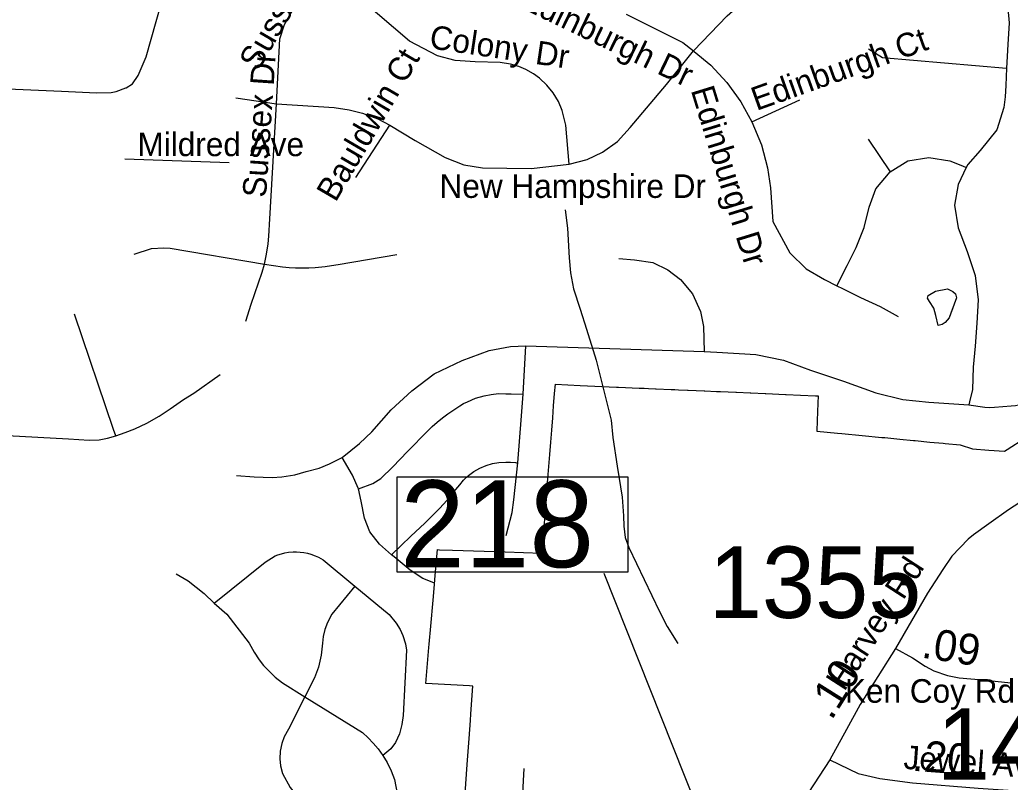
# Model space of a CAD drawing. Extents: x 1662474 to 1856135, y 779280 to 917889.
# Drawn here: x 1719166 to 1723155, y 806661 to 809733 of the extents above; entities that cross this region are included whole.
import ezdxf

# ---------------------------------------------------------------- set-up
doc = ezdxf.new("R2010")
doc.units = 0
for name, color, linetype in [('Cogo Default Point CELL', 7, 'Continuous'), ('Exist Boundary Political City Limit New', 7, 'Continuous'), ('Exist Hydrographic Misc Water Feature', 7, 'Continuous'), ('Exist Road Non-System Type 51', 7, 'Continuous'), ('Exist Road Non-System Type 51 Label', 7, 'Continuous'), ('Exist Road Secondary Mileage Tenths English Label', 7, 'Continuous'), ('Exist Road Secondary Structure Standard Bridge Number Label', 7, 'Continuous'), ('Exist Road Secondary Type 51 Attributed', 7, 'Continuous'), ('Exist Road Secondary Type 51 Label', 7, 'Continuous'), ('Map Preparation Boundary City Limit Buffer Line', 7, 'Continuous'), ('Prop DGN Element Guardrail', 7, 'Continuous')]:
    doc.layers.add(name, color=color, linetype=linetype)

msp = doc.modelspace()

# ---------------------------------------------------------------- linework, layer by layer
at = {"layer": 'Exist Boundary Political City Limit New'}
msp.add_lwpolyline([(1720953.6, 806519.4), (1720967.9, 806731.8), (1720975.4, 806837.1), (1720980.6, 806910.2), (1720982.5, 806936.2), (1720990.5, 807048.5), (1720976.8, 807049.2), (1720800.8, 807058.7), (1720813.6, 807203.2), (1720814.9, 807217.4), (1720821.4, 807289.9), (1720830.6, 807394.1), (1720834.9, 807441.6), (1720839.5, 807493.4), (1720848.9, 807598.2), (1720856.9, 807597.9), (1720909.1, 807596.2), (1721120.9, 807588.9), (1721269.2, 807583.9), (1721273.8, 807640.1), (1721277.6, 807689), (1721281.4, 807737.4), (1721285.2, 807786.6), (1721289.1, 807835.7), (1721293, 807884.8), (1721296.9, 807932.9), (1721300.6, 807981.9), (1721304.6, 808031.4), (1721308.4, 808079.9), (1721312.2, 808128.7), (1721316.1, 808177.4), (1721320, 808226.8), (1721323, 808264.2), (1721373, 808261.9), (1721423.1, 808259.8), (1721569.2, 808253.4), (1721576.9, 808252.9), (1721660, 808249.3), (1721680.6, 808248.4), (1721697.5, 808247.6), (1721726, 808246.5), (1721729, 808246.4), (1721789.8, 808243.7), (1721792.8, 808243.6), (1721804.5, 808243.1), (1721819.4, 808242.4), (1721855, 808240.8), (1721858, 808240.7), (1721922.6, 808237.8), (1721925.5, 808237.7), (1721971.9, 808235.6), (1721985.6, 808235.1), (1721988.5, 808234.9), (1722050.1, 808232.2), (1722053.1, 808232.1), (1722107.5, 808229.7), (1722110.4, 808229.6), (1722167.9, 808227), (1722169.9, 808226.9), (1722170.8, 808226.9), (1722250, 808223.4), (1722252.9, 808223.2), (1722310.5, 808220.7), (1722370.9, 808218.1), (1722373.9, 808217.9), (1722381.5, 808217.4), (1722380.4, 808188.4), (1722377.6, 808118.2), (1722376.5, 808075.9), (1722458.9, 808067.9), (1722476.8, 808066.2), (1722558, 808058.3), (1722637.5, 808050.6), (1722649.6, 808049.4), (1722710.9, 808043.5), (1722764.9, 808038.2), (1722772, 808037.6), (1722831.5, 808031.8), (1722885, 808026.6), (1722892.5, 808025.9), (1722953.5, 808019.9), (1723002.9, 808004.6), (1723068.5, 807999.4), (1723132, 807994.3), (1723142.2, 808001), (1723213.2, 808047)], dxfattribs=at)
at = {"layer": 'Exist Hydrographic Misc Water Feature'}
for points in [[(1721363, 808967.4), (1721372.5, 808893.3), (1721379.2, 808773.2), (1721384.6, 808713.2), (1721396, 808649), (1721423.3, 808566.8), (1721448.5, 808486.5), (1721487.3, 808362.1), (1721510.5, 808269.8), (1721547.2, 808119.4), (1721554.3, 808049.4), (1721571.4, 807935.1), (1721592.1, 807808.9), (1721597.4, 807734.9), (1721599, 807692.8), (1721604.6, 807646.7), (1721618.3, 807606.6), (1721742, 807349.3), (1721773.3, 807289), (1721816.6, 807220.6)], [(1722865, 808501.1), (1722855.4, 808541.2), (1722847.8, 808571.2), (1722830, 808597.4), (1722822.2, 808611.5), (1722824.2, 808621.5), (1722854.4, 808639.2), (1722902.6, 808648.8), (1722924.3, 808638.5), (1722934.3, 808628.5), (1722938.2, 808612.4), (1722929.8, 808586.5), (1722917.5, 808554.6), (1722909.3, 808532.7), (1722893.1, 808512.8), (1722881.2, 808504.9), (1722865, 808501.1)], [(1722865, 808501.1), (1722855.4, 808541.2), (1722847.8, 808571.2), (1722830, 808597.4), (1722822.2, 808611.5), (1722824.2, 808621.5), (1722854.4, 808639.2), (1722902.6, 808648.8), (1722924.3, 808638.5), (1722934.3, 808628.5), (1722938.2, 808612.4), (1722929.8, 808586.5), (1722909.3, 808532.7), (1722893.1, 808512.8), (1722881.2, 808504.9), (1722865, 808501.1)]]:
    msp.add_lwpolyline(points, dxfattribs=at)
at = {"layer": 'Exist Road Non-System Type 51'}
for p, q in [((1720036.4, 809418.4), (1720199.6, 809393.8)), ((1722114.8, 809321.6), (1722307.9, 809410.5)), ((1720519.2, 809097.7), (1720655.8, 809308.4)), ((1722583.2, 809251.8), (1722671.4, 809120.8)), ((1719589.4, 809173), (1720008.8, 809158)), ((1721193.8, 808225.2), (1721204.6, 808419.8)), ((1721204.6, 808419.8), (1721922.4, 808396.1))]:
    msp.add_line(p, q, dxfattribs=at)
for points in [[(1721879.1, 809607.4), (1722014.5, 809748.6), (1722126.9, 809848.4), (1722260.4, 809958), (1722370.4, 810040.4), (1722488.2, 810092.2), (1722679.9, 810161.9), (1722734.1, 810186.9)], [(1722926.9, 810017.9), (1723022.6, 809965.1), (1723068.2, 809926.2), (1723100.9, 809883.2), (1723132.1, 809826.2), (1723145.4, 809777.8), (1723150.6, 809720.2), (1723145.4, 809632.9), (1723139.4, 809538.1)], [(1720199.6, 809393.8), (1720213.5, 809655.9), (1720232.4, 809714.2), (1720263.9, 809770.1), (1720322.1, 809842.9), (1720404.4, 809937.9)], [(1721378.6, 809151.2), (1721364.6, 809308.4), (1721350.8, 809367), (1721335, 809404.2), (1721314, 809439.2), (1721288.9, 809469.9), (1721259.1, 809497.4), (1721234.8, 809515.5), (1721204, 809533.1), (1721175.9, 809544.7), (1721142.1, 809554.4), (1721101.1, 809560.9), (1720999.6, 809563.9), (1720919.5, 809568.9), (1720848.9, 809587.9), (1720736.1, 809646.2), (1720478.1, 809868.2), (1720404.4, 809937.9)], [(1721607.9, 809755.9), (1721836.9, 809641), (1721879.1, 809607.4)], [(1721378.6, 809151.2), (1721450.8, 809169.9), (1721512.6, 809199.8), (1721572.8, 809242.6), (1721624.5, 809299), (1721771.1, 809472.8), (1721879.1, 809607.4)], [(1721879.1, 809607.4), (1721881.6, 809605.2), (1721948.6, 809549.9), (1722014, 809479.6), (1722070.1, 809401.9), (1722114.8, 809321.6)], [(1722584.1, 809616.4), (1722640.8, 809581.4), (1723139.4, 809538.1)], [(1723139.4, 809538.1), (1723137.1, 809467.5), (1723134.1, 809422.4), (1723129.6, 809379.9), (1723101.4, 809289.9), (1723034.1, 809206.4), (1722983.8, 809150.4), (1722978, 809138.4)], [(1720151, 808748.1), (1720159.9, 808788), (1720166.2, 808830), (1720169.1, 808861.4), (1720173.4, 808930.8), (1720199.6, 809393.8)], [(1720199.6, 809393.8), (1720432.4, 809379), (1720492.5, 809369.9), (1720546.9, 809357), (1720608.5, 809334.4), (1720655.8, 809308.4)], [(1722114.8, 809321.6), (1722152.6, 809229.2), (1722177.2, 809136.5), (1722189.4, 809055.2), (1722198.8, 808919.8), (1722267, 808794.5), (1722333.4, 808729.7), (1722407.4, 808686.4), (1722456.8, 808661.2)], [(1720655.8, 809308.4), (1720758.4, 809246.5), (1720879.6, 809178.5), (1720954.4, 809149.1), (1721029, 809137), (1721225.2, 809133.1), (1721378.6, 809151.2)], [(1722671.4, 809120.8), (1722742.6, 809164.9), (1722826.6, 809178.2), (1722911.9, 809164.1), (1722963.1, 809144.2), (1722978, 809138.4)], [(1722456.8, 808661.2), (1722498.8, 808742.9), (1722533.9, 808815.5), (1722566.5, 808896.7), (1722587.1, 808978), (1722614.2, 809051.5), (1722671.4, 809120.8)], [(1722978, 809138.4), (1722945.4, 809069.9), (1722931, 808986.4), (1722944.9, 808894.5), (1722980.9, 808798.8), (1723014, 808702.2), (1723026, 808605), (1723021.1, 808511.1), (1723013.6, 808417.9), (1723006.1, 808333.7), (1723002.6, 808243.1), (1722991.6, 808194), (1722988.5, 808181.7)], [(1719626.4, 808789), (1719697, 808810.9), (1719746.6, 808813.9), (1719771.5, 808812.4), (1720151, 808748.1)], [(1720151, 808748.1), (1720224.2, 808737.1), (1720250.5, 808734.9), (1720277, 808733.7), (1720303.2, 808733.1), (1720329.8, 808733.7), (1720356.2, 808735.2), (1720395.6, 808738.6), (1720421.9, 808742.6), (1720447.9, 808747.2), (1720684.6, 808786.7)], [(1721578.4, 808771.4), (1721642.4, 808766.4), (1721715.9, 808754.7), (1721776.1, 808725.5), (1721827.4, 808686.7), (1721875.9, 808628.7), (1721907.4, 808557.5), (1721919.2, 808497.2), (1721922.4, 808396.1)], [(1720077, 808518.9), (1720098.5, 808586.9), (1720141.9, 808716.4), (1720151, 808748.1)], [(1722456.8, 808661.2), (1722479.4, 808649.9), (1722552.6, 808613.7), (1722631.2, 808577.8), (1722704.2, 808537.4)], [(1719552.6, 808057), (1719543.9, 808082.8), (1719386.5, 808546.8)], [(1720464.4, 807969.4), (1720534.5, 808026), (1720584.4, 808073.2), (1720661.8, 808161.5), (1720744.4, 808237.4), (1720835, 808305.9), (1720947.9, 808360.7), (1721056.8, 808400.1), (1721142.1, 808417.1), (1721204.6, 808419.8)], [(1721922.4, 808396.1), (1721973, 808393.5), (1722130.8, 808384.4), (1722242.4, 808362), (1722351.2, 808321.4), (1722483.8, 808276.7), (1722614, 808230.5), (1722722.4, 808203.5), (1722826.6, 808192.4), (1722988.5, 808181.7)], [(1719552.6, 808057), (1719589.9, 808070.2), (1719629.5, 808084.9), (1719677.6, 808107.7), (1719727.9, 808136.5), (1719771.2, 808164.9), (1719824.8, 808202.9), (1719867, 808228.7), (1719973.4, 808303.5)], [(1722988.5, 808181.7), (1723052.2, 808172.8), (1723071.8, 808171.1), (1723091.6, 808171.6), (1723158.9, 808177.1), (1723176.6, 808179.5), (1723188.2, 808182.2), (1723239.6, 808195.7), (1723373.8, 808241.1), (1723474.9, 808275.2)], [(1720809.5, 808076.7), (1720827.1, 808094), (1720847.6, 808111.9), (1720868.1, 808128.9), (1720890.4, 808145.8), (1720913.5, 808162), (1720925.9, 808169.9), (1720938.6, 808177.8), (1720953.4, 808186.4), (1720969.1, 808194), (1721001.9, 808207.9), (1721036.4, 808218.2), (1721064.9, 808223.7), (1721094.4, 808226.6), (1721123.4, 808226), (1721144.4, 808225.5), (1721193.8, 808225.2)], [(1721172, 807947.9), (1721187, 808137.6), (1721193.8, 808225.2)], [(1720529.8, 807842.6), (1720588, 807864.7), (1720619.5, 807884.4), (1720668.1, 807931.6), (1720727.4, 807993.2), (1720808.8, 808077.2)], [(1718990.4, 808064.1), (1719362.6, 808043.9), (1719445.5, 808038.7), (1719486.1, 808040.8), (1719519.9, 808046.8), (1719552.6, 808057)], [(1720038.6, 807897.4), (1720110.1, 807891.2), (1720182.5, 807889), (1720221.9, 807891.2), (1720274.4, 807899.9), (1720318.8, 807912.4), (1720371.2, 807926), (1720413.2, 807944.2), (1720464.4, 807969.4)], [(1720529.8, 807842.6), (1720529.2, 807846), (1720506.6, 807898.5), (1720464.4, 807969.4)], [(1720899, 807813.2), (1720913.8, 807830.5), (1720938.4, 807859.9), (1720953.4, 807877.5), (1720973.4, 807896.4), (1720995.1, 807912.4), (1721018.8, 807926.6), (1721043.9, 807937.1), (1721069.4, 807944.9), (1721095.9, 807949.4), (1721122.9, 807951), (1721142.4, 807950.8), (1721162, 807949.2), (1721167, 807948.4), (1721172, 807947.9)], [(1721125.2, 807654.9), (1721149.4, 807747.4), (1721155.5, 807798.2), (1721172, 807947.9)], [(1720663.6, 807577.8), (1720614.2, 807620.2), (1720576.2, 807670.2), (1720553.9, 807725.2), (1720540.8, 807793.5), (1720529.8, 807842.6)], [(1720663.6, 807577.8), (1720740.5, 807651.8), (1720796.9, 807704.2), (1720857.4, 807764.7), (1720900.6, 807811.9)], [(1719949.4, 807381.9), (1720154.1, 807548.1), (1720195.1, 807573.6), (1720205.9, 807577.8), (1720219.8, 807581.9), (1720234, 807585.7), (1720248.6, 807587.5), (1720266.5, 807589.4), (1720281.1, 807589.6), (1720295.9, 807588.5), (1720310.4, 807586.2), (1720324.5, 807583.5), (1720338.6, 807579.4), (1720355.8, 807573.6), (1720369.1, 807567.2), (1720378.6, 807562), (1720388, 807556.5), (1720515.4, 807450.8)], [(1720833.6, 807464.1), (1720789.1, 807482.2), (1720737.9, 807515.2), (1720673.6, 807569.1), (1720663.6, 807577.8)], [(1719796.4, 807500.9), (1719843.9, 807471.8), (1719908.8, 807421.1), (1719949.4, 807381.9)], [(1720515.4, 807450.8), (1720422.9, 807338.4), (1720405.1, 807304.9), (1720394.9, 807276.4), (1720388.2, 807248.4), (1720385.4, 807220.9), (1720380.1, 807172.5), (1720368.6, 807124.5), (1720353.6, 807081.7), (1720314, 807004.5)], [(1720515.4, 807450.8), (1720653.4, 807336.2), (1720681.5, 807302.4), (1720697.5, 807276.2), (1720708.5, 807252.4), (1720719.2, 807218.7), (1720724, 807192.8), (1720710.1, 806930.5), (1720705.1, 806894), (1720695.6, 806856.2), (1720678.9, 806821.1), (1720660.5, 806796.2), (1720628.4, 806768.1)], [(1719949.4, 807381.9), (1720000.4, 807338.4), (1720089.4, 807221.9), (1720109.6, 807184.6), (1720129.8, 807154.2), (1720148.1, 807131.1), (1720168.4, 807109.2), (1720194.9, 807084.4), (1720223.8, 807061.5), (1720314, 807004.5)], [(1720314, 807004.5), (1720247.6, 806874.4), (1720230.6, 806843.9), (1720221.1, 806817.7), (1720214.9, 806786.4), (1720213.5, 806754.9), (1720216.4, 806726.9), (1720224.2, 806696.7), (1720255.5, 806639.2), (1720585.1, 806226.9)], [(1720314, 807004.5), (1720545.8, 806861), (1720569.4, 806839.8), (1720589.9, 806818.4), (1720609.2, 806795.6), (1720628.4, 806768.1)], [(1720628.4, 806768.1), (1720645.5, 806740), (1720662.4, 806707.2), (1720675.4, 806672.2), (1720680.9, 806643.7), (1720685.4, 806616.1), (1720689.6, 806575.4), (1720688.9, 806537.1), (1720686.8, 806503.2), (1720683, 806463.1), (1720679.4, 806409.9), (1720674.9, 806374.7), (1720668.9, 806349.4), (1720660.1, 806325.6), (1720648.1, 806297.2), (1720624.2, 806268.1), (1720606.1, 806246.9), (1720585.1, 806226.9)], [(1721564.6, 806452.1), (1721529.2, 806501.4), (1721487.8, 806523.7), (1721363.6, 806551.2), (1721189.6, 806567.9), (1721198, 806716.6)]]:
    msp.add_lwpolyline(points, dxfattribs=at)
at = {"layer": 'Exist Road Secondary Structure Standard Bridge Number Label'}
msp.add_line((1722260.1, 805639), (1721519.9, 807502), dxfattribs=at)
msp.add_lwpolyline([(1720685.3, 807891.5), (1721614.3, 807891.5), (1721614.3, 807507.4), (1720685.3, 807507.4)], close=True, dxfattribs=at)
at = {"layer": 'Exist Road Secondary Type 51 Attributed'}
for points in [[(1717637.6, 809495.9), (1718683.8, 809472.9), (1719333.9, 809445.6), (1719475.2, 809439), (1719534.6, 809440.5), (1719553.7, 809444.4), (1719593.4, 809458.7), (1719593.8, 809458.9), (1719619.7, 809475.1), (1719642.7, 809507.9), (1719675.6, 809583.4), (1719757.7, 809878.9), (1719921.9, 810476.3), (1719978.9, 810647.6), (1720010.6, 810737.7), (1720116.3, 810999.7), (1720247.7, 811307), (1720340.2, 811525.5), (1720565.3, 812056.5), (1720784, 812571.2)], [(1723288.3, 807850.1), (1723148.4, 807758.7), (1723069, 807702.5), (1723007.2, 807658.2), (1722985.7, 807639.9), (1722920.4, 807572.4), (1722883.1, 807518.3), (1722821.2, 807422.4), (1722692.6, 807199.9)], [(1722692.6, 807199.9), (1722551, 806974.3), (1722495.6, 806874.1), (1722427.9, 806751.7)], [(1722692.6, 807199.9), (1722761.8, 807162.7), (1722812.1, 807128.2), (1722847.3, 807109.2), (1722902.8, 807091.7), (1722949.2, 807081.8), (1723043.2, 807073.1), (1723157.5, 807061.2)], [(1722427.9, 806751.7), (1722343, 806619.5), (1722248, 806466.4), (1722156.1, 806308.6)], [(1722427.9, 806751.7), (1722542.2, 806696.1), (1722630.1, 806675.6), (1722761.9, 806658), (1723025.7, 806637.5), (1723286.5, 806619.9), (1723479.9, 806602.4)]]:
    msp.add_lwpolyline(points, dxfattribs=at)
at = {"layer": 'Map Preparation Boundary City Limit Buffer Line'}
msp.add_lwpolyline([(1720953.6, 806519.4), (1720967.9, 806731.8), (1720975.4, 806837.1), (1720980.6, 806910.2), (1720982.5, 806936.2), (1720990.5, 807048.5), (1720976.8, 807049.2), (1720800.8, 807058.7), (1720813.6, 807203.2), (1720814.9, 807217.4), (1720821.4, 807289.9), (1720830.6, 807394.1), (1720834.9, 807441.6), (1720839.5, 807493.4), (1720848.9, 807598.2), (1720856.9, 807597.9), (1720909.1, 807596.2), (1721120.9, 807588.9), (1721269.2, 807583.9), (1721273.8, 807640.1), (1721277.6, 807689), (1721281.4, 807737.4), (1721285.2, 807786.6), (1721289.1, 807835.7), (1721293, 807884.8), (1721296.9, 807932.9), (1721300.6, 807981.9), (1721304.6, 808031.4), (1721308.4, 808079.9), (1721312.2, 808128.7), (1721316.1, 808177.4), (1721320, 808226.8), (1721323, 808264.2), (1721373, 808261.9), (1721423.1, 808259.8), (1721569.2, 808253.4), (1721576.9, 808252.9), (1721660, 808249.3), (1721680.6, 808248.4), (1721697.5, 808247.6), (1721726, 808246.5), (1721729, 808246.4), (1721789.8, 808243.7), (1721792.8, 808243.6), (1721804.5, 808243.1), (1721819.4, 808242.4), (1721855, 808240.8), (1721858, 808240.7), (1721922.6, 808237.8), (1721925.5, 808237.7), (1721971.9, 808235.6), (1721985.6, 808235.1), (1721988.5, 808234.9), (1722050.1, 808232.2), (1722053.1, 808232.1), (1722107.5, 808229.7), (1722110.4, 808229.6), (1722167.9, 808227), (1722169.9, 808226.9), (1722170.8, 808226.9), (1722250, 808223.4), (1722252.9, 808223.2), (1722310.5, 808220.7), (1722370.9, 808218.1), (1722373.9, 808217.9), (1722381.5, 808217.4), (1722380.4, 808188.4), (1722377.6, 808118.2), (1722376.5, 808075.9), (1722458.9, 808067.9), (1722476.8, 808066.2), (1722558, 808058.3), (1722637.5, 808050.6), (1722649.6, 808049.4), (1722710.9, 808043.5), (1722764.9, 808038.2), (1722772, 808037.6), (1722831.5, 808031.8), (1722885, 808026.6), (1722892.5, 808025.9), (1722953.5, 808019.9), (1723002.9, 808004.6), (1723068.5, 807999.4), (1723132, 807994.3), (1723142.2, 808001), (1723213.2, 808047)], dxfattribs=at)

# ---------------------------------------------------------------- texts
at = {"layer": 'Cogo Default Point CELL'}
for s, p in [('1355', (1721940.5, 807322.9)), ('1410', (1722859.5, 806670.7))]:
    msp.add_text(s, height=288, dxfattribs=at).set_placement(p)
at = {"layer": 'Exist Road Non-System Type 51 Label'}
for s, rotation, p in [('Sussex Dr', 59.8446, (1720126.3, 809522.7)), ('Edinburgh Dr', 334.2771, (1721174, 809785.3)), ('Colony Dr', 351.5773, (1720812.4, 809618.7)), ('Edinburgh Ct', 19.6643, (1722133, 809365.4)), ('Sussex Dr', 86.0841, (1720157.5, 809014.7)), ('Bauldwin Ct', 59.6908, (1720437.9, 808994.7)), ('Edinburgh Dr', 287.0935, (1721867.8, 809449.4))]:
    msp.add_text(s, height=95, rotation=rotation, dxfattribs=at).set_placement(p)
for s, p in [('Mildred Ave', (1719640, 809183.5)), ('New Hampshire Dr', (1720856.6, 809015.2))]:
    msp.add_text(s, height=95, dxfattribs=at).set_placement(p)
at = {"layer": 'Exist Road Secondary Mileage Tenths English Label'}
for s, rotation, p in [('.09', 351.0973, (1722794, 807163.8)), ('.20', 355.5557, (1722757.5, 806707.7))]:
    msp.add_text(s, height=125, rotation=rotation, dxfattribs=at).set_placement(p)
at = {"layer": 'Exist Road Secondary Structure Standard Bridge Number Label'}
msp.add_text('218', height=350, dxfattribs=at).set_placement((1720697.8, 807527.1))
at = {"layer": 'Exist Road Secondary Type 51 Label'}
for s, rotation, p in [('Harvey Rd', 57.1388, (1722486.6, 807023.8)), ('Jewel Ave', 355.8399, (1722723.3, 806715.4))]:
    msp.add_text(s, height=95, rotation=rotation, dxfattribs=at).set_placement(p)
msp.add_text('Ken Coy Rd', height=95, dxfattribs=at).set_placement((1722489.2, 806981.3))
at = {"layer": 'Prop DGN Element Guardrail'}
msp.add_text('.10', height=125, rotation=57.8782, dxfattribs=at).set_placement((1722435, 806907.1))

doc.saveas('drawing.dxf')
